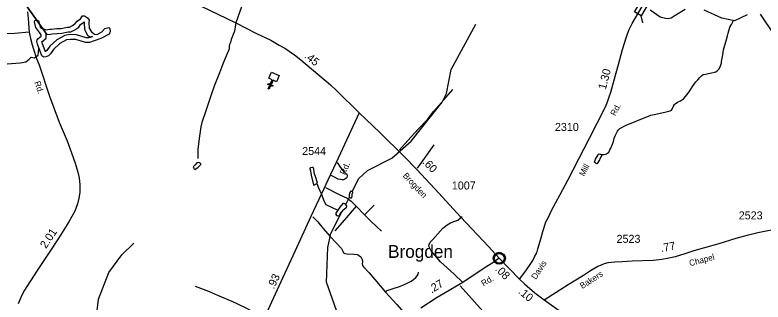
# Model space of a CAD drawing. Extents: x 2082433 to 2279600, y 546599 to 755198.
# Drawn here: x 2216083 to 2227745, y 612186 to 616669 of the extents above; entities that cross this region are included whole.
import ezdxf

# ---------------------------------------------------------------- set-up
doc = ezdxf.new("R2010")
doc.units = 0
for name, color, linetype in [('Exist Civil Demographics Community CELL', 7, 'Continuous'), ('Exist Civil Demographics Community Label', 7, 'Continuous'), ('Exist Cultural Church CELL', 7, 'Continuous'), ('Exist Hydrographic Buffer Line', 7, 'Continuous'), ('Exist Hydrographic Creek Single Shore', 7, 'Continuous'), ('Exist Hydrographic Lake Shore', 7, 'Continuous'), ('Exist Hydrographic Misc Water Feature', 7, 'Continuous'), ('Exist Hydrographic Pond Under 1500 Sq Ft', 7, 'Continuous'), ('Exist Road Non-System Type 51', 7, 'Continuous'), ('Exist Road Secondary Mileage Hundredths English Label', 7, 'Continuous'), ('Exist Road Secondary Structure Standard Bridge CELL', 7, 'Continuous'), ('Exist Road Secondary Type 51 Attributed', 7, 'Continuous'), ('Exist Road Secondary Type 51 Label', 7, 'Continuous'), ('Exist Road Secondary Type 51 Number Label', 7, 'Continuous')]:
    doc.layers.add(name, color=color, linetype=linetype)

msp = doc.modelspace()

# ---------------------------------------------------------------- linework, layer by layer
at = {"layer": 'Exist Civil Demographics Community CELL'}
msp.add_lwpolyline([(2223556, 612882), (2223557, 612888), (2223559, 612894), (2223562, 612901), (2223565, 612907), (2223568, 612913), (2223572, 612918), (2223576, 612922), (2223580, 612927), (2223586, 612932), (2223591, 612935), (2223596, 612938), (2223601, 612941), (2223607, 612943), (2223612, 612945), (2223616, 612946), (2223621, 612947), (2223625, 612947), (2223632, 612948), (2223636, 612947), (2223642, 612947), (2223647, 612946), (2223652, 612945), (2223657, 612944), (2223662, 612942), (2223669, 612939), (2223675, 612936), (2223680, 612932), (2223685, 612928), (2223688, 612925), (2223692, 612921), (2223696, 612916), (2223699, 612911), (2223703, 612906), (2223705, 612901), (2223707, 612896), (2223709, 612891), (2223710, 612887), (2223711, 612880), (2223712, 612876), (2223712, 612870), (2223712, 612864), (2223711, 612858), (2223710, 612853), (2223709, 612847), (2223707, 612841), (2223704, 612836), (2223701, 612830), (2223698, 612824), (2223694, 612820), (2223690, 612815), (2223685, 612810), (2223680, 612806), (2223675, 612802), (2223671, 612800), (2223664, 612797), (2223657, 612794), (2223651, 612793), (2223644, 612791), (2223640, 612791), (2223635, 612791), (2223630, 612791), (2223625, 612791), (2223620, 612792), (2223614, 612793), (2223609, 612794), (2223604, 612796), (2223599, 612798), (2223595, 612800), (2223589, 612804), (2223583, 612809), (2223578, 612813), (2223574, 612818), (2223571, 612822), (2223568, 612826), (2223563, 612833), (2223562, 612837), (2223560, 612841), (2223557, 612849), (2223556, 612856), (2223555, 612861), (2223555, 612868), (2223555, 612872), (2223555, 612879)], close=True, dxfattribs=at)
for centre, radius in [((2223634, 612870), 94.3), ((2223633, 612870), 76.7)]:
    msp.add_circle(centre, radius, dxfattribs=at)
at = {"layer": 'Exist Cultural Church CELL'}
msp.add_lwpolyline([(2220158, 615626), (2220106, 615649), (2220075, 615580), (2220104, 615567), (2220098, 615552), (2220069, 615565), (2220044, 615510), (2220029, 615517), (2220054, 615572), (2220025, 615585), (2220031, 615600), (2220061, 615586), (2220092, 615656), (2220039, 615680), (2220083, 615777), (2220202, 615723)], close=True, dxfattribs=at)
at = {"layer": 'Exist Hydrographic Buffer Line'}
msp.add_lwpolyline([(2216500, 616247), (2216568, 616306), (2216568, 616380), (2216532, 616431), (2216239, 616849), (2216582, 616362), (2216638, 616371), (2216663, 616375), (2216742, 616381), (2216812, 616385), (2216913, 616403), (2216956, 616407), (2217016, 616438), (2217077, 616480), (2217106, 616519), (2217157, 616555), (2217161, 616561), (2217160, 616547), (2217168, 616440), (2217216, 616353), (2217263, 616320), (2217294, 616334), (2217230, 616313), (2217194, 616313), (2217045, 616359), (2216943, 616362), (2216863, 616350), (2216737, 616283), (2216629, 616182), (2216578, 616113), (2216561, 616096), (2216559, 616095), (2216508, 616236), (2216502, 616257), (2216501, 616249)], close=True, dxfattribs=at)
at = {"layer": 'Exist Hydrographic Creek Single Shore'}
for points in [[(2226533, 616755), (2226361, 616650), (2226315, 616618), (2226265, 616609), (2226224, 616616), (2226143, 616635), (2225984, 616745)], [(2227500, 616669), (2227301, 616578), (2227101, 616619), (2226827, 616742)], [(2227919, 616366), (2227708, 616682)], [(2221342, 613910), (2221446, 614116), (2221578, 614241), (2221960, 614433), (2222258, 614696), (2222745, 615306), (2222811, 615440), (2222883, 615815), (2223270, 616526)], [(2225225, 614482), (2225237, 614488), (2225264, 614490), (2225303, 614502), (2225323, 614509), (2225339, 614525), (2225345, 614535), (2225359, 614561), (2225373, 614589), (2225398, 614653), (2225412, 614691), (2225427, 614747), (2225445, 614793), (2225474, 614852), (2225486, 614872), (2225514, 614898), (2225614, 614949), (2225779, 615018), (2225998, 615102), (2226076, 615122), (2226233, 615154), (2226297, 615170), (2226320, 615180), (2226329, 615198), (2226347, 615246), (2226365, 615271), (2226377, 615283), (2226414, 615307), (2226458, 615327), (2226506, 615358), (2226565, 615426), (2226603, 615484), (2226644, 615553), (2226700, 615623), (2226731, 615658), (2226759, 615690), (2226786, 615718), (2226813, 615740), (2226846, 615747), (2226920, 615759), (2227012, 615782), (2227038, 615802), (2227057, 615824), (2227075, 615858), (2227089, 615890), (2227097, 615916), (2227100, 615942), (2227108, 615995), (2227118, 616046), (2227129, 616124), (2227152, 616199), (2227170, 616267), (2227193, 616341), (2227203, 616383), (2227228, 616477), (2227254, 616519), (2227283, 616582)], [(2215894, 615901), (2216162, 615922), (2216201, 615926), (2216251, 615936), (2216304, 615981), (2216335, 616010), (2216387, 616001), (2216447, 616043), (2216456, 616144)], [(2220788, 614036), (2220814, 613972), (2220836, 613924), (2220859, 613880), (2220877, 613826), (2220902, 613757), (2220929, 613712), (2221118, 613622)], [(2221240, 613709), (2221298, 613824)], [(2223523, 608934), (2223246, 609087), (2222961, 609385), (2222526, 609623), (2222167, 609729), (2221991, 609828), (2221916, 609928), (2221730, 610309), (2221579, 610459), (2221360, 610792), (2221323, 611330), (2221295, 611408), (2221289, 611508), (2220940, 612496), (2220962, 613037), (2221010, 613256), (2221186, 613604)], [(2212993, 609408), (2213032, 609468), (2213165, 609459), (2213415, 609385), (2213632, 609404), (2213831, 609504), (2214063, 609723), (2214287, 609859), (2214886, 609955), (2215359, 610100), (2215675, 610267), (2216147, 610622), (2216362, 610814), (2216684, 611234), (2216857, 611552), (2216964, 611684), (2217313, 611897), (2217362, 612014), (2217386, 612230), (2217549, 612647), (2217747, 612925), (2217938, 613108)]]:
    msp.add_lwpolyline(points, dxfattribs=at)
at = {"layer": 'Exist Hydrographic Lake Shore'}
msp.add_lwpolyline([(2216431, 616282), (2216442, 616296), (2216493, 616340), (2216493, 616357), (2216471, 616389), (2216410, 616475), (2216388, 616563), (2216392, 616584), (2216420, 616591), (2216449, 616577), (2216467, 616520), (2216477, 616478), (2216491, 616461), (2216520, 616457), (2216544, 616449), (2216566, 616435), (2216627, 616446), (2216655, 616449), (2216736, 616456), (2216804, 616460), (2216903, 616478), (2216935, 616480), (2216978, 616502), (2217024, 616535), (2217053, 616573), (2217103, 616609), (2217136, 616653), (2217167, 616657), (2217213, 616624), (2217238, 616590), (2217235, 616548), (2217242, 616462), (2217274, 616404), (2217323, 616370), (2217367, 616363), (2217436, 616404), (2217483, 616457), (2217546, 616475), (2217564, 616455), (2217565, 616412), (2217551, 616370), (2217423, 616302), (2217319, 616264), (2217243, 616238), (2217182, 616238), (2217033, 616284), (2216947, 616287), (2216887, 616278), (2216781, 616221), (2216685, 616132), (2216635, 616064), (2216604, 616033), (2216564, 616015), (2216533, 616011), (2216503, 616031), (2216436, 616213), (2216426, 616255)], close=True, dxfattribs=at)
at = {"layer": 'Exist Hydrographic Misc Water Feature'}
msp.add_lwpolyline([(2218861, 614292), (2218871, 614278), (2218879, 614266), (2218889, 614257), (2218937, 614293), (2218967, 614317), (2218979, 614333), (2218983, 614343), (2218968, 614357), (2218948, 614367), (2218918, 614362), (2218895, 614330), (2218881, 614318), (2218869, 614302), (2218861, 614292)], dxfattribs=at)
at = {"layer": 'Exist Hydrographic Pond Under 1500 Sq Ft'}
for points in [[(2225225, 614482), (2225232, 614478), (2225223, 614464), (2225194, 614409), (2225160, 614351), (2225154, 614347), (2225146, 614351), (2225133, 614359), (2225122, 614365), (2225118, 614371), (2225134, 614419), (2225175, 614485), (2225189, 614501), (2225221, 614490), (2225225, 614482)], [(2220788, 614036), (2220800, 614042), (2220777, 614114), (2220767, 614145), (2220755, 614181), (2220747, 614221), (2220742, 614263), (2220734, 614285), (2220720, 614287), (2220692, 614283), (2220682, 614275), (2220682, 614271), (2220689, 614233), (2220701, 614167), (2220738, 614019), (2220740, 614011), (2220788, 614036)]]:
    msp.add_lwpolyline(points, dxfattribs=at)
for points in [[(2221312, 613910), (2221301, 613887), (2221294, 613866), (2221293, 613841), (2221294, 613829), (2221302, 613819), (2221314, 613814), (2221324, 613813), (2221334, 613814), (2221339, 613849), (2221342, 613871), (2221347, 613885), (2221351, 613888), (2221353, 613891), (2221350, 613901), (2221346, 613906), (2221336, 613915), (2221327, 613917), (2221321, 613916)], [(2221197, 613723), (2221149, 613668), (2221086, 613574), (2221084, 613564), (2221088, 613554), (2221098, 613539), (2221117, 613535), (2221139, 613538), (2221146, 613548), (2221151, 613562), (2221208, 613629), (2221252, 613669), (2221257, 613677), (2221256, 613686), (2221248, 613701), (2221234, 613715), (2221217, 613724)]]:
    msp.add_lwpolyline(points, close=True, dxfattribs=at)
at = {"layer": 'Exist Road Non-System Type 51'}
for p, q in [((2221400, 613682), (2221532, 613550)), ((2221532, 613550), (2221683, 613697))]:
    msp.add_line(p, q, dxfattribs=at)
for points in [[(2216302, 616402), (2216082, 616380), (2215638, 616364), (2215555, 616370), (2215457, 616408), (2215287, 616483)], [(2219529, 616548), (2219505, 616416), (2219454, 616286), (2219444, 616239), (2219430, 616206), (2219424, 616181), (2219424, 616152), (2219417, 616122), (2219382, 616040), (2219317, 615892), (2219273, 615767), (2219189, 615555), (2219141, 615421), (2219061, 615170), (2218995, 614989), (2218980, 614920), (2218953, 614738), (2218936, 614567), (2218932, 614429)], [(2222080, 614563), (2222207, 614708), (2222370, 614885), (2222516, 615038), (2222615, 615167), (2222771, 615343), (2222910, 615504)], [(2222358, 614275), (2222441, 614391), (2222620, 614640)], [(2221106, 614363), (2221151, 614295), (2221211, 614223), (2221242, 614195), (2221256, 614181), (2221263, 614168), (2221262, 614153), (2221255, 614132), (2221242, 614116), (2221225, 614105), (2221206, 614096), (2221186, 614094), (2221158, 614098), (2221120, 614105), (2221055, 614141), (2221015, 614162)], [(2220923, 613977), (2221139, 613866), (2221262, 613806), (2221322, 613761), (2221373, 613714), (2221400, 613682)], [(2221400, 613682), (2221220, 613470), (2221070, 613297)], [(2220725, 613519), (2220798, 613444), (2220889, 613337), (2220993, 613214), (2221097, 613108), (2221173, 613021), (2221194, 612982), (2221206, 612957), (2221226, 612943), (2221260, 612939), (2221368, 612935), (2221422, 612927), (2221452, 612910), (2221477, 612890), (2221496, 612852), (2221499, 612814), (2221498, 612785), (2221499, 612755), (2221517, 612738), (2221605, 612641), (2221691, 612537), (2221862, 612341)], [(2221532, 613550), (2221629, 613447), (2221717, 613366), (2221796, 613293)], [(2223066, 612493), (2222929, 612623), (2222718, 612816), (2222574, 612988), (2222537, 613057), (2222538, 613087), (2222557, 613121), (2222597, 613165), (2222756, 613340), (2222823, 613393), (2222872, 613424), (2222940, 613448), (2222985, 613466), (2223025, 613494), (2223056, 613522)], [(2221862, 612341), (2221887, 612365), (2221949, 612390), (2222091, 612435), (2222189, 612477), (2222261, 612511), (2222296, 612539), (2222331, 612568), (2222352, 612596), (2222367, 612624), (2222375, 612653)], [(2218894, 612434), (2219100, 612354), (2219243, 612296), (2219466, 612202), (2219674, 612104), (2219881, 611993), (2219995, 611941)], [(2221862, 612341), (2222035, 612146), (2222205, 611954)]]:
    msp.add_lwpolyline(points, dxfattribs=at)
at = {"layer": 'Exist Road Secondary Structure Standard Bridge CELL'}
msp.add_line((2225873, 616548), (2225844, 616657), dxfattribs=at)
msp.add_lwpolyline([(2225744, 616716), (2225870, 616930), (2225970, 616871), (2225844, 616657)], close=True, dxfattribs=at)
at = {"layer": 'Exist Road Secondary Type 51 Attributed'}
msp.add_line((2223634, 612870), (2223950, 612545), dxfattribs=at)
for points in [[(2216318, 618118), (2216506, 618023), (2217103, 617734), (2217478, 617544), (2218563, 617016), (2219529, 616548)], [(2219648, 616882), (2219529, 616548)], [(2216277, 616718), (2216287, 616612), (2216302, 616402), (2216324, 616299), (2216350, 616202), (2216371, 616137), (2216421, 615989), (2216462, 615890), (2216624, 615402), (2216773, 614997), (2216895, 614702), (2216965, 614517), (2217023, 614354), (2217064, 614214), (2217085, 614128), (2217095, 614019), (2217095, 613899), (2217080, 613809), (2217059, 613718), (2217017, 613606), (2216924, 613437), (2216766, 613191), (2216615, 612962), (2216428, 612679), (2216220, 612355), (2216174, 612259), (2216132, 612158)], [(2223950, 612545), (2224030, 612654), (2224093, 612744), (2224155, 612833), (2224182, 612890), (2224217, 612957), (2224237, 613017), (2224285, 613188), (2224312, 613289), (2224355, 613416), (2224355, 613431), (2224407, 613523), (2224449, 613617), (2224585, 613865), (2224704, 614089), (2224875, 614422), (2225042, 614747), (2225162, 614979), (2225287, 615234), (2225319, 615313), (2225345, 615389), (2225371, 615466), (2225428, 615671), (2225490, 615896), (2225556, 616131), (2225611, 616312), (2225632, 616372), (2225659, 616442), (2225705, 616534), (2225756, 616626), (2225861, 616800)], [(2219529, 616548), (2219851, 616381), (2220072, 616274), (2220202, 616198), (2220291, 616149), (2220358, 616102), (2220441, 616046), (2220540, 615968), (2221004, 615576), (2221099, 615483), (2221451, 615139)], [(2221451, 615139), (2221089, 614365), (2220963, 614090), (2220900, 613953), (2220822, 613787), (2220696, 613520), (2220448, 612976), (2220229, 612503), (2219969, 611933), (2219632, 611204), (2219398, 610671)], [(2221451, 615139), (2221770, 614833), (2222147, 614466), (2222344, 614259), (2222627, 613953), (2223035, 613512), (2223463, 613054), (2223634, 612870)], [(2224334, 612220), (2224465, 612305), (2224708, 612458), (2224946, 612607), (2225054, 612680), (2225172, 612746), (2225225, 612770), (2225272, 612787), (2225330, 612803), (2225435, 612814), (2225548, 612820), (2225706, 612828), (2226033, 612843), (2226166, 612855), (2226279, 612876), (2226379, 612899), (2226529, 612943), (2226670, 612990), (2226840, 613039), (2227060, 613103), (2227324, 613182), (2227518, 613235), (2227663, 613274), (2228035, 613343)], [(2223634, 612870), (2223535, 612799), (2223397, 612713), (2223066, 612493), (2222665, 612256), (2222411, 612092)], [(2223950, 612545), (2224027, 612473), (2224189, 612330), (2224334, 612220)], [(2224334, 612220), (2224838, 611862)]]:
    msp.add_lwpolyline(points, dxfattribs=at)
at = {"layer": 'Exist Road Secondary Type 51 Label'}
msp.add_lwpolyline([(2223810, 611545), (2223472, 611942), (2223022, 612438)], dxfattribs=at)

# ---------------------------------------------------------------- texts
at = {"layer": 'Exist Civil Demographics Community Label'}
msp.add_text('Brogden', height=200, dxfattribs=at).set_placement((2221900, 612876))
at = {"layer": 'Exist Road Secondary Mileage Hundredths English Label'}
for s, rotation, p in [('.45', 320.4918, (2220585, 616010)), ('1.30', 75.4193, (2225293, 615495)), ('.60', 313.5154, (2222428, 614363)), ('2.01', 56.6223, (2216567, 613013)), ('.77', 10.1304, (2226159, 612967)), ('.93', 64.7212, (2220120, 612379)), ('.08', 314.6545, (2223561, 612690)), ('.27', 32.1864, (2222579, 612318)), ('.10', 320.2017, (2223919, 612332))]:
    msp.add_text(s, height=125, rotation=rotation, dxfattribs=at).set_placement(p)
at = {"layer": 'Exist Road Secondary Type 51 Label'}
for s, rotation, p in [('Rd.', 289.4603, (2216383, 615617)), ('Rd.', 61.7565, (2225442, 615084)), ('Rd.', 65.5734, (2221229, 614164)), ('Mill', 62.7365, (2224956, 614143)), ('Brogden', 312.6233, (2222123, 614154)), ('Chapel', 14.9987, (2226608, 612745)), ('Davis', 56.8211, (2224204, 612530)), ('Bakers', 32.4637, (2224927, 612389)), ('Rd.', 30.9856, (2223387, 612428))]:
    msp.add_text(s, height=95, rotation=rotation, dxfattribs=at).set_placement(p)
at = {"layer": 'Exist Road Secondary Type 51 Number Label'}
for s, p in [('2310', (2224501, 614858)), ('2544', (2220561, 614482)), ('1007', (2222894, 613944)), ('2523', (2227367, 613477)), ('2523', (2225462, 613111))]:
    msp.add_text(s, height=125, dxfattribs=at).set_placement(p)

doc.saveas('drawing.dxf')
